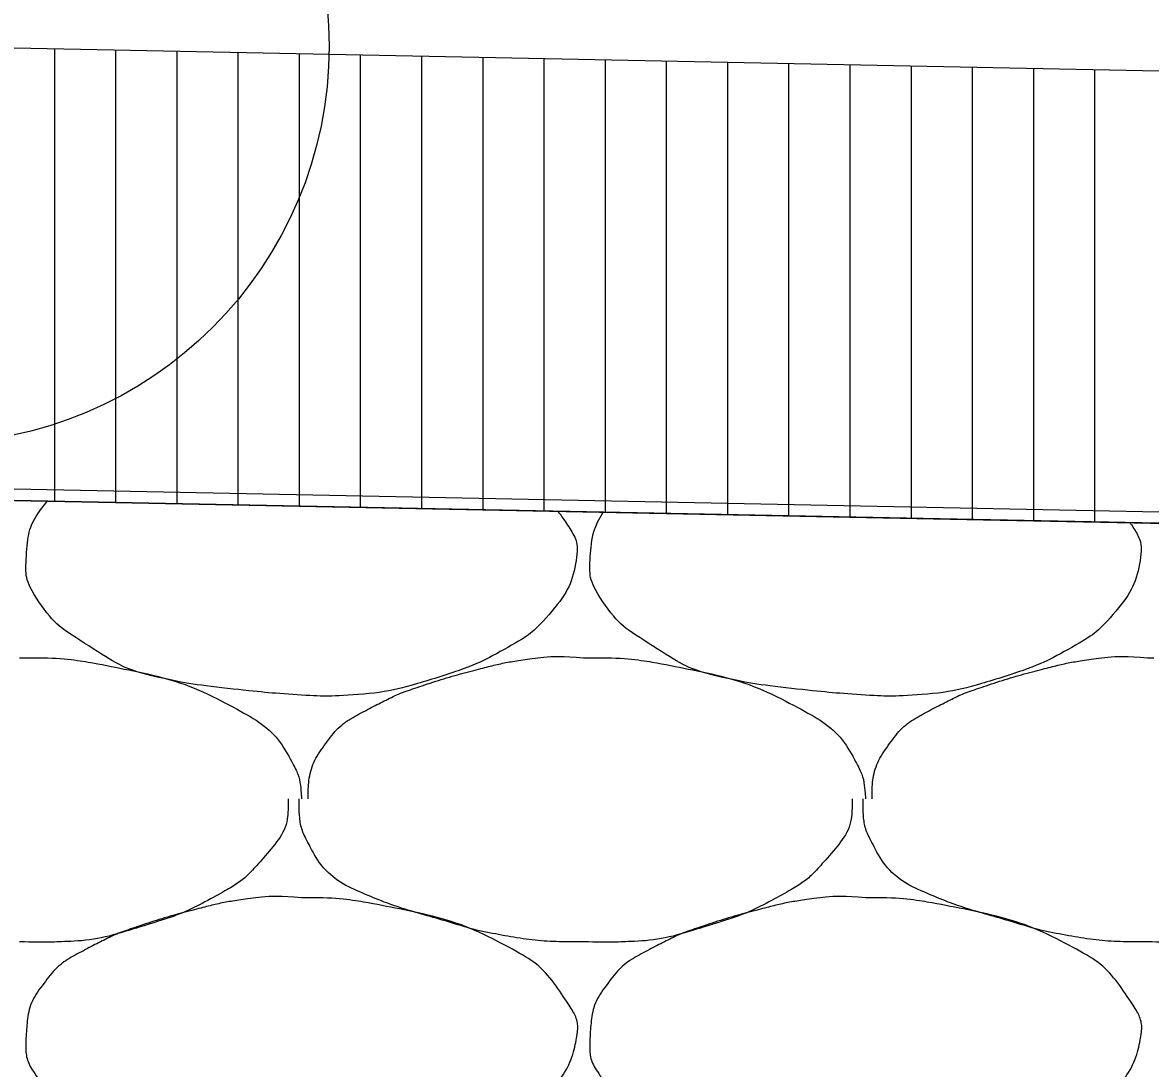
# Model space of a CAD drawing. Extents: x 1373719 to 1374161, y 379835 to 380167.
# Drawn here: x 1373965.429 to 1373966.351, y 379975.783 to 379976.638 of the extents above; entities that cross this region are included whole.
import ezdxf

# ---------------------------------------------------------------- set-up
doc = ezdxf.new("R2010")
doc.units = 0
for name, color, linetype in [('ACHM Surface', 7, 'Continuous'), ('Aggregate Base Course', 7, 'Continuous'), ('GREEN_TXT', 7, 'Continuous'), ('Pavement Layers', 7, 'Continuous'), ('SIGNATURE', 7, 'Continuous')]:
    doc.layers.add(name, color=color, linetype=linetype)

msp = doc.modelspace()

# ---------------------------------------------------------------- linework, layer by layer
msp.add_line((1373965.35481, 379976.61861), (1373981.85481, 379976.2886))
at = {"layer": 'ACHM Surface'}
for p, q in [((1373965.45552, 379976.24657), (1373965.45552, 379976.61659)), ((1373965.50552, 379976.24557), (1373965.50552, 379976.61559)), ((1373965.55552, 379976.24457), (1373965.55552, 379976.61459)), ((1373965.60552, 379976.24357), (1373965.60552, 379976.61359)), ((1373965.65552, 379976.24257), (1373965.65552, 379976.61259)), ((1373965.70552, 379976.24157), (1373965.70552, 379976.61159)), ((1373965.75552, 379976.24057), (1373965.75552, 379976.61059)), ((1373965.80552, 379976.23957), (1373965.80552, 379976.60959)), ((1373965.85552, 379976.23857), (1373965.85552, 379976.60859)), ((1373965.90552, 379976.23757), (1373965.90552, 379976.60759)), ((1373965.95552, 379976.23657), (1373965.95552, 379976.60659)), ((1373966.00552, 379976.23557), (1373966.00552, 379976.60559)), ((1373966.05552, 379976.23457), (1373966.05552, 379976.60459)), ((1373966.10552, 379976.23357), (1373966.10552, 379976.60359)), ((1373966.15552, 379976.23257), (1373966.15552, 379976.60259)), ((1373966.20552, 379976.23157), (1373966.20552, 379976.60159)), ((1373966.25552, 379976.23057), (1373966.25552, 379976.60059)), ((1373966.30552, 379976.22957), (1373966.30552, 379976.59959))]:
    msp.add_line(p, q, dxfattribs=at)
at = {"layer": 'Aggregate Base Course'}
for points, degree in [([(1373965.86656, 379976.23835), (1373965.86941, 379976.23465), (1373965.8722, 379976.23074), (1373965.88066, 379976.21804), (1373965.88371, 379976.20822), (1373965.87912, 379976.18269), (1373965.87031, 379976.1659), (1373965.84853, 379976.14157), (1373965.8402, 379976.13521), (1373965.81182, 379976.11907), (1373965.79395, 379976.11044), (1373965.74861, 379976.09612), (1373965.72309, 379976.08963), (1373965.68358, 379976.08716), (1373965.67032, 379976.08711), (1373965.63734, 379976.08931), (1373965.61755, 379976.09122), (1373965.57596, 379976.09578), (1373965.55446, 379976.09921), (1373965.51531, 379976.10827), (1373965.50013, 379976.11771), (1373965.46648, 379976.13879), (1373965.45196, 379976.14971), (1373965.43288, 379976.1789), (1373965.43158, 379976.18951), (1373965.433, 379976.21418), (1373965.43608, 379976.2289), (1373965.44759, 379976.24415), (1373965.44862, 379976.24544), (1373965.44967, 379976.24669)], 3), ([(1373966.33414, 379976.229), (1373966.33468, 379976.2282), (1373966.33522, 379976.2274), (1373966.34146, 379976.21804), (1373966.34451, 379976.20822), (1373966.33992, 379976.18269), (1373966.33111, 379976.1659), (1373966.30933, 379976.14157), (1373966.301, 379976.13521), (1373966.27262, 379976.11907), (1373966.25475, 379976.11044), (1373966.20941, 379976.09612), (1373966.18389, 379976.08963), (1373966.14438, 379976.08716), (1373966.13112, 379976.08711), (1373966.09814, 379976.08931), (1373966.07835, 379976.09122), (1373966.03676, 379976.09578), (1373966.01526, 379976.09921), (1373965.97611, 379976.10827), (1373965.96093, 379976.11771), (1373965.92728, 379976.13879), (1373965.91276, 379976.14971), (1373965.89368, 379976.1789), (1373965.89238, 379976.18951), (1373965.8937, 379976.21238), (1373965.89615, 379976.22526), (1373965.90381, 379976.2376)], 3), ([(1373965.42676, 379976.11859), (1373965.42856, 379976.11849), (1373965.43036, 379976.11869), (1373965.43216, 379976.11859)], 2), ([(1373965.43216, 379976.11859), (1373965.45852, 379976.11895), (1373965.48498, 379976.11498), (1373965.51136, 379976.10959), (1373965.54358, 379976.10301), (1373965.57327, 379976.0932), (1373965.60316, 379976.07719), (1373965.6231, 379976.06651), (1373965.639, 379976.05259), (1373965.64996, 379976.03219), (1373965.65468, 379976.02341), (1373965.65644, 379976.01448), (1373965.65716, 379976.00519), (1373965.65721, 379976.00459), (1373965.65728, 379976.00398), (1373965.65716, 379976.00339)], 3), ([(1373965.66256, 379976.00339), (1373965.66258, 379976.00399), (1373965.66255, 379976.00459), (1373965.66256, 379976.00519), (1373965.66289, 379976.02037), (1373965.66718, 379976.03494), (1373965.67696, 379976.04839), (1373965.68687, 379976.06201), (1373965.69913, 379976.06998), (1373965.71296, 379976.07719), (1373965.72481, 379976.08336), (1373965.73644, 379976.08916), (1373965.74896, 379976.09339), (1373965.76684, 379976.09942), (1373965.78469, 379976.10483), (1373965.80296, 379976.10959), (1373965.81429, 379976.11254), (1373965.82561, 379976.11498), (1373965.83716, 379976.11679), (1373965.85384, 379976.1194), (1373965.87086, 379976.12003), (1373965.88756, 379976.11859)], 3), ([(1373965.88756, 379976.11859), (1373965.88936, 379976.11849), (1373965.89116, 379976.11869), (1373965.89296, 379976.11859)], 2), ([(1373965.89296, 379976.11859), (1373965.91932, 379976.11895), (1373965.94578, 379976.11498), (1373965.97216, 379976.10959), (1373966.00438, 379976.10301), (1373966.03407, 379976.0932), (1373966.06396, 379976.07719), (1373966.0839, 379976.06651), (1373966.0998, 379976.05259), (1373966.11076, 379976.03219), (1373966.11548, 379976.02341), (1373966.11724, 379976.01448), (1373966.11796, 379976.00519), (1373966.11801, 379976.00459), (1373966.11808, 379976.00398), (1373966.11796, 379976.00339)], 3), ([(1373966.12336, 379976.00339), (1373966.12338, 379976.00399), (1373966.12335, 379976.00459), (1373966.12336, 379976.00519), (1373966.12369, 379976.02037), (1373966.12798, 379976.03494), (1373966.13776, 379976.04839), (1373966.14767, 379976.06201), (1373966.15993, 379976.06998), (1373966.17376, 379976.07719), (1373966.18561, 379976.08336), (1373966.19724, 379976.08916), (1373966.20976, 379976.09339), (1373966.22764, 379976.09942), (1373966.24549, 379976.10483), (1373966.26376, 379976.10959), (1373966.27509, 379976.11254), (1373966.28641, 379976.11498), (1373966.29796, 379976.11679), (1373966.31464, 379976.1194), (1373966.33166, 379976.12003), (1373966.34836, 379976.11859)], 3), ([(1373966.34836, 379976.11859), (1373966.35016, 379976.11849), (1373966.35196, 379976.11869), (1373966.35376, 379976.11859)], 2), ([(1373965.64636, 379976.00339), (1373965.64641, 379976.00159), (1373965.64643, 379975.99979), (1373965.64636, 379975.99799), (1373965.6457, 379975.97974), (1373965.63412, 379975.96393), (1373965.62116, 379975.94939), (1373965.61298, 379975.9402), (1373965.6044, 379975.93361), (1373965.59416, 379975.92779), (1373965.57602, 379975.91747), (1373965.55815, 379975.90884), (1373965.53836, 379975.90259), (1373965.51281, 379975.89452), (1373965.48731, 379975.88742), (1373965.46096, 379975.88639), (1373965.44957, 379975.88594), (1373965.43815, 379975.88588), (1373965.42676, 379975.88639)], 3), ([(1373965.88756, 379975.88639), (1373965.88516, 379975.88639), (1373965.88276, 379975.88639), (1373965.88036, 379975.88639), (1373965.86048, 379975.88639), (1373965.84068, 379975.88825), (1373965.82096, 379975.89179), (1373965.79994, 379975.89556), (1373965.77987, 379975.90198), (1373965.75942, 379975.90786), (1373965.74175, 379975.91294), (1373965.72468, 379975.91863), (1373965.70756, 379975.92599), (1373965.68851, 379975.93417), (1373965.67264, 379975.94798), (1373965.66256, 379975.96739), (1373965.65738, 379975.97737), (1373965.65536, 379975.98751), (1373965.65536, 379975.99799), (1373965.65536, 379975.99979), (1373965.65536, 379976.00159), (1373965.65536, 379976.00339)], 3), ([(1373966.10716, 379976.00339), (1373966.10721, 379976.00159), (1373966.10723, 379975.99979), (1373966.10716, 379975.99799), (1373966.1065, 379975.97974), (1373966.09492, 379975.96393), (1373966.08196, 379975.94939), (1373966.07378, 379975.9402), (1373966.0652, 379975.93361), (1373966.05496, 379975.92779), (1373966.03682, 379975.91747), (1373966.01895, 379975.90884), (1373965.99916, 379975.90259), (1373965.97361, 379975.89452), (1373965.94811, 379975.88742), (1373965.92176, 379975.88639), (1373965.91037, 379975.88594), (1373965.89895, 379975.88588), (1373965.88756, 379975.88639)], 3), ([(1373966.34836, 379975.88639), (1373966.34596, 379975.88639), (1373966.34356, 379975.88639), (1373966.34116, 379975.88639), (1373966.32128, 379975.88639), (1373966.30148, 379975.88825), (1373966.28176, 379975.89179), (1373966.26074, 379975.89556), (1373966.24067, 379975.90198), (1373966.22022, 379975.90786), (1373966.20255, 379975.91294), (1373966.18548, 379975.91863), (1373966.16836, 379975.92599), (1373966.14931, 379975.93417), (1373966.13344, 379975.94798), (1373966.12336, 379975.96739), (1373966.11818, 379975.97737), (1373966.11616, 379975.98751), (1373966.11616, 379975.99799), (1373966.11616, 379975.99979), (1373966.11616, 379976.00159), (1373966.11616, 379976.00339)], 3), ([(1373966.56796, 379976.00339), (1373966.56801, 379976.00159), (1373966.56803, 379975.99979), (1373966.56796, 379975.99799), (1373966.5673, 379975.97974), (1373966.55572, 379975.96393), (1373966.54276, 379975.94939), (1373966.53458, 379975.9402), (1373966.526, 379975.93361), (1373966.51576, 379975.92779), (1373966.49762, 379975.91747), (1373966.47975, 379975.90884), (1373966.45996, 379975.90259), (1373966.43441, 379975.89452), (1373966.40891, 379975.88742), (1373966.38256, 379975.88639), (1373966.37117, 379975.88594), (1373966.35975, 379975.88588), (1373966.34836, 379975.88639)], 3), ([(1373965.65716, 379975.92239), (1373965.68352, 379975.92275), (1373965.70998, 379975.91878), (1373965.73636, 379975.91339), (1373965.76858, 379975.90681), (1373965.79827, 379975.897), (1373965.82816, 379975.88099), (1373965.8481, 379975.87031), (1373965.86173, 379975.85584), (1373965.87496, 379975.83599), (1373965.88066, 379975.82744), (1373965.88371, 379975.81762), (1373965.88216, 379975.80899), (1373965.87912, 379975.79209), (1373965.87031, 379975.7753), (1373965.85696, 379975.76039), (1373965.84853, 379975.75097), (1373965.8402, 379975.74461), (1373965.82996, 379975.73879), (1373965.81182, 379975.72847), (1373965.79395, 379975.71984), (1373965.77416, 379975.71359), (1373965.74861, 379975.70552), (1373965.72309, 379975.69903), (1373965.69676, 379975.69739), (1373965.68358, 379975.69656), (1373965.67032, 379975.69651), (1373965.65716, 379975.69739), (1373965.63734, 379975.69871), (1373965.61755, 379975.70062), (1373965.59776, 379975.70279), (1373965.57596, 379975.70518), (1373965.55446, 379975.70861), (1373965.53296, 379975.71359), (1373965.51531, 379975.71767), (1373965.50013, 379975.72711), (1373965.48436, 379975.73699), (1373965.46648, 379975.74819), (1373965.45196, 379975.75911), (1373965.43936, 379975.77839), (1373965.43288, 379975.7883), (1373965.43158, 379975.79891), (1373965.43216, 379975.80899), (1373965.433, 379975.82358), (1373965.43608, 379975.8383), (1373965.44656, 379975.85219), (1373965.45718, 379975.86625), (1373965.46873, 379975.87378), (1373965.48256, 379975.88099), (1373965.49441, 379975.88716), (1373965.50604, 379975.89296), (1373965.51856, 379975.89719), (1373965.53644, 379975.90322), (1373965.55429, 379975.90863), (1373965.57256, 379975.91339), (1373965.58389, 379975.91634), (1373965.59521, 379975.91878), (1373965.60676, 379975.92059), (1373965.62344, 379975.9232), (1373965.64046, 379975.92383), (1373965.65716, 379975.92239)], 3), ([(1373966.11796, 379975.92239), (1373966.14432, 379975.92275), (1373966.17078, 379975.91878), (1373966.19716, 379975.91339), (1373966.22938, 379975.90681), (1373966.25907, 379975.897), (1373966.28896, 379975.88099), (1373966.3089, 379975.87031), (1373966.32253, 379975.85584), (1373966.33576, 379975.83599), (1373966.34146, 379975.82744), (1373966.34451, 379975.81762), (1373966.34296, 379975.80899), (1373966.33992, 379975.79209), (1373966.33111, 379975.7753), (1373966.31776, 379975.76039), (1373966.30933, 379975.75097), (1373966.301, 379975.74461), (1373966.29076, 379975.73879), (1373966.27262, 379975.72847), (1373966.25475, 379975.71984), (1373966.23496, 379975.71359), (1373966.20941, 379975.70552), (1373966.18389, 379975.69903), (1373966.15756, 379975.69739), (1373966.14438, 379975.69656), (1373966.13112, 379975.69651), (1373966.11796, 379975.69739), (1373966.09814, 379975.69871), (1373966.07835, 379975.70062), (1373966.05856, 379975.70279), (1373966.03676, 379975.70518), (1373966.01526, 379975.70861), (1373965.99376, 379975.71359), (1373965.97611, 379975.71767), (1373965.96093, 379975.72711), (1373965.94516, 379975.73699), (1373965.92728, 379975.74819), (1373965.91276, 379975.75911), (1373965.90016, 379975.77839), (1373965.89368, 379975.7883), (1373965.89238, 379975.79891), (1373965.89296, 379975.80899), (1373965.8938, 379975.82358), (1373965.89688, 379975.8383), (1373965.90736, 379975.85219), (1373965.91798, 379975.86625), (1373965.92953, 379975.87378), (1373965.94336, 379975.88099), (1373965.95521, 379975.88716), (1373965.96684, 379975.89296), (1373965.97936, 379975.89719), (1373965.99724, 379975.90322), (1373966.01509, 379975.90863), (1373966.03336, 379975.91339), (1373966.04469, 379975.91634), (1373966.05601, 379975.91878), (1373966.06756, 379975.92059), (1373966.08424, 379975.9232), (1373966.10126, 379975.92383), (1373966.11796, 379975.92239)], 3)]:
    msp.add_open_spline(points, degree=degree, dxfattribs=at)
at = {"layer": 'GREEN_TXT'}
msp.add_circle((1373965.35481, 379976.61861), 0.325, dxfattribs=at)
at = {"layer": 'Pavement Layers'}
msp.add_line((1373965.35481, 379976.24858), (1373981.8524, 379975.91862), dxfattribs=at)
at = {"layer": 'SIGNATURE'}
msp.add_line((1373965.35481, 379976.25802), (1373981.85241, 379975.92805), dxfattribs=at)
for points in [[(1373945.85481, 379975.79845), (1373946.2404, 379976.18404), (1373948.85481, 379976.28858), (1373965.35481, 379976.61861), (1373981.85481, 379976.2886), (1373984.46923, 379976.18404), (1373984.85481, 379975.79845), (1373981.84732, 379975.91875), (1373965.35481, 379976.24858), (1373948.86231, 379975.91875)], [(1373961.08364, 379974.23288), (1373962.72419, 379976.2054), (1373965.35481, 379976.24858), (1373968.4651, 379976.18637), (1373969.75886, 379974.23022), (1373965.35481, 379974.31831)]]:
    msp.add_lwpolyline(points, close=True, dxfattribs=at)

doc.saveas('drawing.dxf')
